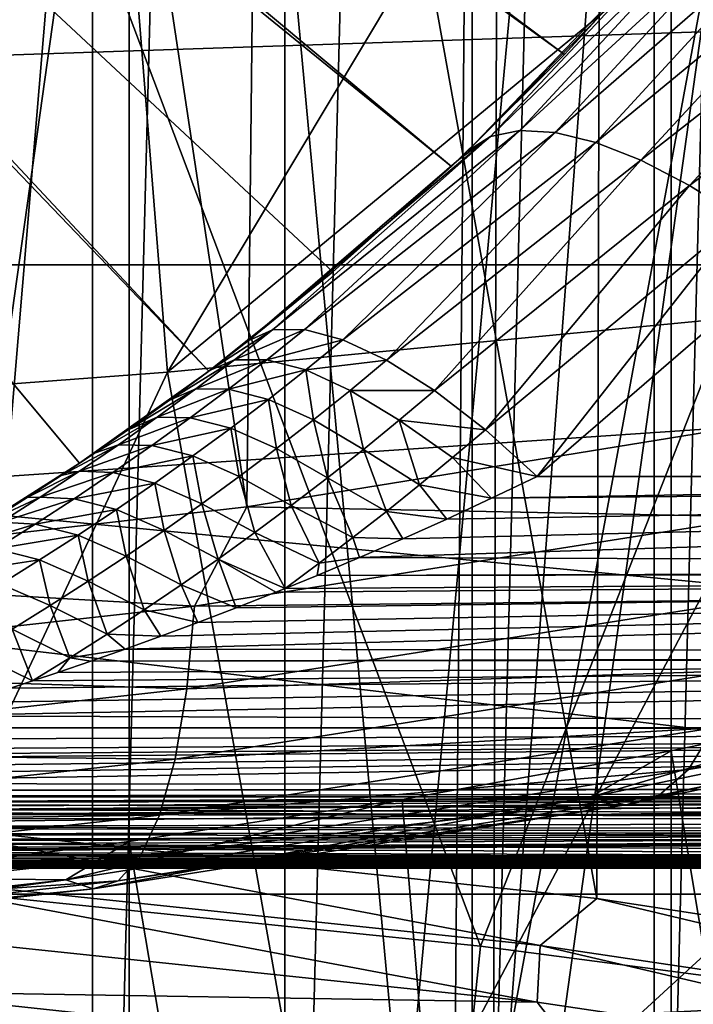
# Model space of a CAD drawing. Header units: metres. Extents: x -109 to 109, y -78 to 121.
# Tile 683 of 1056: x 5.06 to 7.21, y -41.1 to -37.96. Entities that reach past the tile are written whole.
import ezdxf

# ---------------------------------------------------------------- set-up
doc = ezdxf.new("R2010")
doc.units = ezdxf.units.M
doc.layers.add('solid_508554_SW0001', color=7, linetype='CONTINUOUS')

msp = doc.modelspace()

# ---------------------------------------------------------------- linework, layer by layer
at = {"layer": 'solid_508554_SW0001'}
for points in [[(4.658784, -45.210922, -81.150002), (4.658784, -20.937828, -81.150002), (5.287572, -21.198286, -81.150002)], [(5.287572, -44.950462, -81.150002), (4.658784, -45.210922, -81.150002), (5.287572, -21.198286, -81.150002)], [(5.287572, -44.950462, -81.150002), (5.287572, -21.198286, -81.150002), (5.901887, -21.491295, -81.150002)], [(5.901887, -44.657455, -81.150002), (5.287572, -44.950462, -81.150002), (5.901887, -21.491295, -81.150002)], [(5.901887, -44.657455, -81.150002), (5.901887, -21.491295, -81.150002), (6.499984, -21.816036, -81.150002)], [(6.499984, -44.33271, -81.150002), (5.901887, -44.657455, -81.150002), (6.499984, -21.816036, -81.150002)], [(6.499984, -44.33271, -81.150002), (6.499984, -21.816036, -81.150002), (7.080385, -22.171709, -81.150002)], [(7.080385, -43.977039, -81.150002), (6.499984, -44.33271, -81.150002), (7.080385, -22.171709, -81.150002)], [(7.080385, -43.977039, -81.150002), (7.080385, -22.171709, -81.150002), (7.641173, -22.557127, -81.150002)], [(7.641173, -43.591621, -81.150002), (7.080385, -43.977039, -81.150002), (7.641173, -22.557127, -81.150002)], [(7.810611, -26.99691, -8.444169), (5.913657, -27.305088, -8.97795), (7.634213, -39.212036, -0.849034)], [(5.913657, -27.305088, -8.97795), (3.969077, -27.527006, -9.362324), (5.7801, -39.513256, -1.37076)], [(5.913657, -27.305088, -8.97795), (5.7801, -39.513256, -1.37076), (7.634213, -39.212036, -0.849034)], [(3.969077, -27.527006, -9.362324), (3.879439, -39.730164, -1.746452), (5.7801, -39.513256, -1.37076)], [(6.423145, -43.793064, -2.395972), (7.622149, -27.840895, -11.9848), (8.669769, -27.664011, -11.678427)], [(8.487958, -43.467548, -1.832161), (6.423145, -43.793064, -2.395972), (8.669769, -27.664011, -11.678427)], [(6.423145, -43.793064, -2.395972), (6.560158, -27.994875, -12.251502), (7.622149, -27.840895, -11.9848)], [(4.309449, -44.027363, -2.801788), (5.485802, -28.125662, -12.478029), (6.560158, -27.994875, -12.251502)], [(6.423145, -43.793064, -2.395972), (4.309449, -44.027363, -2.801788), (6.560158, -27.994875, -12.251502)], [(4.309449, -44.027363, -2.801788), (4.401103, -28.233006, -12.663955), (5.485802, -28.125662, -12.478029)], [(4.647057, -28.280375, 47.622189), (4.626338, -40.517956, 54.547905), (6.897811, -40.762726, 54.123951)], [(6.928705, -28.526241, 47.196339), (4.647057, -28.280375, 47.622189), (6.897811, -40.762726, 54.123951)], [(6.928705, -28.526241, 47.196339), (6.897811, -40.762726, 54.123951), (9.11958, -41.102932, 53.534698)], [(9.160439, -28.86797, 46.604446), (6.928705, -28.526241, 47.196339), (9.11958, -41.102932, 53.534698)], [(4.406734, -41.241489, 52.66888), (4.42756, -29.271738, 45.894627), (6.599189, -29.512455, 45.477692)], [(6.568146, -41.481075, 52.253902), (4.406734, -41.241489, 52.66888), (6.599189, -29.512455, 45.477692)], [(6.568146, -41.481075, 52.253902), (6.599189, -29.512455, 45.477692), (8.720603, -29.846893, 44.898426)], [(8.679568, -41.813938, 51.677364), (6.568146, -41.481075, 52.253902), (8.720603, -29.846893, 44.898426)], [(3.629026, -51.276081, 7.187222), (3.629026, -31.862358, 40.812778), (5.404819, -32.07119, 40.451073)], [(3.629026, -31.908737, 40.839554), (3.629026, -51.32246, 7.214), (5.404819, -51.113628, 7.575704)], [(3.629026, -31.908737, 40.839554), (5.404819, -51.113628, 7.575704), (5.404819, -32.117569, 40.477848)], [(3.629026, -51.276081, 7.187222), (5.404819, -32.07119, 40.451073), (5.404819, -51.067249, 7.548927)], [(5.404819, -51.067249, 7.548927), (5.404819, -32.07119, 40.451073), (7.134504, -32.361053, 39.949013)], [(5.404819, -32.117569, 40.477848), (5.404819, -51.113628, 7.575704), (7.134504, -50.823765, 8.077765)], [(5.404819, -32.117569, 40.477848), (7.134504, -50.823765, 8.077765), (7.134504, -32.407433, 39.975788)], [(5.404819, -51.067249, 7.548927), (7.134504, -32.361053, 39.949013), (7.134504, -50.777386, 8.050988)], [(7.134504, -50.777386, 8.050988), (7.134504, -32.361053, 39.949013), (8.803325, -32.729481, 39.310875)], [(7.134504, -32.407433, 39.975788), (7.134504, -50.823765, 8.077765), (8.803325, -50.455338, 8.7159)], [(7.134504, -32.407433, 39.975788), (8.803325, -50.455338, 8.7159), (8.803325, -32.77586, 39.337654)], [(7.134504, -50.777386, 8.050988), (8.803325, -32.729481, 39.310875), (8.803325, -50.408958, 8.689124)], [(0.817241, -33.620438, -57.858181), (0.759783, -33.69791, -57.858181), (6.794122, -38.070518, -62.062397)], [(0.817241, -33.620438, -57.858181), (6.794122, -38.070518, -62.062397), (7.134816, -37.694374, -62.099998)], [(0.759783, -33.69791, -57.858181), (0.695007, -33.769382, -57.858181), (6.433856, -38.427513, -62.026432)], [(0.759783, -33.69791, -57.858181), (6.433856, -38.427513, -62.026432), (6.794122, -38.070518, -62.062397)], [(0.695007, -33.769382, -57.858181), (0.623537, -33.834156, -57.858181), (5.658841, -39.080208, -61.959957)], [(0.695007, -33.769382, -57.858181), (5.658841, -39.080208, -61.959957), (6.055096, -38.764355, -61.992241)], [(0.695007, -33.769382, -57.858181), (6.055096, -38.764355, -61.992241), (6.433856, -38.427513, -62.026432)], [(0.623537, -33.834156, -57.858181), (4.818526, -39.64542, -61.901611), (5.246168, -39.374229, -61.929699)], [(0.623537, -33.834156, -57.858181), (5.246168, -39.374229, -61.929699), (5.658841, -39.080208, -61.959957)], [(5.527572, -39.083996, 113.289856), (7.394693, -35.966454, 118.506149), (5.288939, -36.098446, 118.666252)], [(5.527572, -39.083996, 113.289856), (7.556602, -37.407578, 115.814354), (7.394693, -35.966454, 118.506149)], [(3.322287, -39.249992, 113.385315), (5.288939, -36.098446, 118.666252), (3.176818, -36.209187, 118.729919)], [(3.322287, -39.249992, 113.385315), (5.527572, -39.083996, 113.289856), (5.288939, -36.098446, 118.666252)], [(3.269912, -40.630043, 98.488197), (2.596047, -37.199959, 104.986679), (5.186071, -37.36367, 105.071854)], [(4.900442, -40.748657, 98.549866), (3.269912, -40.630043, 98.488197), (5.186071, -37.36367, 105.071854)], [(6.525666, -40.914528, 98.636101), (4.900442, -40.748657, 98.549866), (5.186071, -37.36367, 105.071854)], [(6.525666, -40.914528, 98.636101), (5.186071, -37.36367, 105.071854), (7.776094, -37.739056, 105.023911)], [(5.527572, -39.083996, 113.289856), (7.720974, -38.873528, 113.074188), (7.556602, -37.407578, 115.814354)], [(6.5581, -38.332718, -57.96904), (7.294711, -37.61805, -58.205578), (7.195233, -37.651745, -58.412403)], [(6.5581, -38.332718, -57.96904), (6.651454, -38.313053, -57.765385), (7.294711, -37.61805, -58.205578)], [(6.651454, -38.313053, -57.765385), (7.417215, -37.609974, -58.008762), (7.294711, -37.61805, -58.205578)], [(6.651454, -38.313053, -57.765385), (6.764367, -38.319248, -57.570988), (7.417215, -37.609974, -58.008762)], [(6.764367, -38.319248, -57.570988), (7.559815, -37.627708, -57.826668), (7.417215, -37.609974, -58.008762)], [(-14.743219, -37.647823, -47.331551), (9.069128, -40.438595, -53.264668), (3.769285, -40.438595, -53.264671)], [(-14.743219, -37.647823, -47.331551), (14.36897, -40.438622, -53.264729), (9.069128, -40.438595, -53.264668)], [(-14.743219, -37.647823, -47.331551), (14.743219, -37.647823, -47.331551), (14.36897, -40.438622, -53.264729)], [(7.195233, -37.651745, -58.412403), (7.085792, -37.751068, -58.596878), (6.485922, -38.378258, -58.176987)], [(6.5581, -38.332718, -57.96904), (7.195233, -37.651745, -58.412403), (6.485922, -38.378258, -58.176987)], [(6.764367, -38.319248, -57.570988), (6.894298, -38.351166, -57.390221), (7.559815, -37.627708, -57.826668)], [(6.894298, -38.351166, -57.390221), (7.719101, -37.670834, -57.663643), (7.559815, -37.627708, -57.826668)], [(6.894298, -38.351166, -57.390221), (7.038328, -38.408081, -57.227146), (7.719101, -37.670834, -57.663643)], [(7.038328, -38.408081, -57.227146), (7.891264, -37.738319, -57.523594), (7.719101, -37.670834, -57.663643)], [(7.120618, -37.710888, -58.623779), (7.134816, -37.694374, -62.099998), (6.794122, -38.070518, -62.062397)], [(7.085792, -37.751068, -58.596878), (7.120618, -37.710888, -58.623779), (6.794122, -38.070518, -62.062397)], [(15.148953, -37.732372, -40.268234), (-15.148985, -37.732166, -40.267826), (-14.998933, -38.741135, -42.284145)], [(14.998933, -38.741135, -42.284145), (15.148953, -37.732372, -40.268234), (-14.998933, -38.741135, -42.284145)], [(6.525666, -40.914528, 98.636101), (7.776094, -37.739056, 105.023911), (8.143826, -41.127472, 98.746811)], [(7.038328, -38.408081, -57.227146), (7.193218, -38.488724, -57.08543), (7.891264, -37.738319, -57.523594)], [(7.193218, -38.488724, -57.08543), (8.072186, -37.828545, -57.409863), (7.891264, -37.738319, -57.523594)], [(6.485922, -38.378258, -58.176987), (7.085792, -37.751068, -58.596878), (6.794122, -38.070518, -62.062397)], [(7.193218, -38.488724, -57.08543), (7.355488, -38.591274, -56.968258), (8.072186, -37.828545, -57.409863)], [(6.485922, -38.378258, -58.176987), (6.794122, -38.070518, -62.062397), (6.433856, -38.427513, -62.026432)], [(6.5581, -38.332718, -57.96904), (6.457231, -38.405491, -58.158756), (5.784221, -38.984016, -57.771439)], [(5.8626, -38.949154, -57.537151), (6.5581, -38.332718, -57.96904), (5.784221, -38.984016, -57.771439)], [(5.8626, -38.949154, -57.537151), (6.651454, -38.313053, -57.765385), (6.5581, -38.332718, -57.96904)], [(5.8626, -38.949154, -57.537151), (5.96446, -38.947983, -57.309124), (6.651454, -38.313053, -57.765385)], [(5.96446, -38.947983, -57.309124), (6.764367, -38.319248, -57.570988), (6.651454, -38.313053, -57.765385)], [(5.96446, -38.947983, -57.309124), (6.086911, -38.980591, -57.09391), (6.764367, -38.319248, -57.570988)], [(6.086911, -38.980591, -57.09391), (6.894298, -38.351166, -57.390221), (6.764367, -38.319248, -57.570988)], [(6.5581, -38.332718, -57.96904), (6.485922, -38.378258, -58.176987), (6.457231, -38.405491, -58.158756)], [(6.086911, -38.980591, -57.09391), (6.226559, -39.046074, -56.89748), (6.894298, -38.351166, -57.390221)], [(6.226559, -39.046074, -56.89748), (7.038328, -38.408081, -57.227146), (6.894298, -38.351166, -57.390221)], [(5.784221, -38.984016, -57.771439), (6.457231, -38.405491, -58.158756), (6.055096, -38.764355, -61.992241)], [(6.457231, -38.405491, -58.158756), (6.433856, -38.427513, -62.026432), (6.055096, -38.764355, -61.992241)], [(6.457231, -38.405491, -58.158756), (6.485922, -38.378258, -58.176987), (6.433856, -38.427513, -62.026432)], [(6.226559, -39.046074, -56.89748), (6.379532, -39.142612, -56.725277), (7.038328, -38.408081, -57.227146)], [(6.379532, -39.142612, -56.725277), (7.193218, -38.488724, -57.08543), (7.038328, -38.408081, -57.227146)], [(6.379532, -39.142612, -56.725277), (6.541589, -39.267532, -56.582077), (7.193218, -38.488724, -57.08543)], [(6.541589, -39.267532, -56.582077), (7.355488, -38.591274, -56.968258), (7.193218, -38.488724, -57.08543)], [(6.541589, -39.267532, -56.582077), (6.707235, -39.416405, -56.472401), (7.355488, -38.591274, -56.968258)], [(7.355488, -38.591274, -56.968258), (6.707235, -39.416405, -56.472401), (7.521456, -38.713478, -56.878235)], [(7.521456, -38.713478, -56.878235), (6.707235, -39.416405, -56.472401), (10.538103, -39.416443, -56.472382)], [(14.998933, -38.741135, -42.284145), (-14.998933, -38.741135, -42.284145), (-14.712831, -40.748386, -46.395153)], [(14.748604, -40.4907, -45.859692), (14.998933, -38.741135, -42.284145), (-14.712831, -40.748386, -46.395153)], [(5.784221, -38.984016, -57.771439), (6.055096, -38.764355, -61.992241), (5.658841, -39.080208, -61.959957)], [(6.051642, -42.033012, 107.892433), (7.720974, -38.873528, 113.074188), (5.527572, -39.083996, 113.289856)], [(6.051642, -42.033012, 107.892433), (7.886209, -40.350964, 110.311646), (7.720974, -38.873528, 113.074188)], [(5.8626, -38.949154, -57.537151), (5.784221, -38.984016, -57.771439), (5.661268, -39.078377, -57.706173)], [(5.740581, -39.044571, -57.471558), (5.8626, -38.949154, -57.537151), (5.661268, -39.078377, -57.706173)], [(5.740581, -39.044571, -57.471558), (5.96446, -38.947983, -57.309124), (5.8626, -38.949154, -57.537151)], [(5.843672, -39.04425, -57.243919), (5.96446, -38.947983, -57.309124), (5.740581, -39.044571, -57.471558)], [(5.843672, -39.04425, -57.243919), (6.086911, -38.980591, -57.09391), (5.96446, -38.947983, -57.309124)], [(5.661268, -39.078377, -57.706173), (5.784221, -38.984016, -57.771439), (5.658841, -39.080208, -61.959957)], [(5.968448, -39.076763, -57.030029), (6.086911, -38.980591, -57.09391), (5.843672, -39.04425, -57.243919)], [(5.968448, -39.076763, -57.030029), (6.226559, -39.046074, -56.89748), (6.086911, -38.980591, -57.09391)], [(5.740581, -39.044571, -57.471558), (5.661268, -39.078377, -57.706173), (5.532995, -39.17345, -57.635082)], [(5.740581, -39.044571, -57.471558), (5.532995, -39.17345, -57.635082), (5.617832, -39.13736, -57.403057)], [(5.843672, -39.04425, -57.243919), (5.740581, -39.044571, -57.471558), (5.617832, -39.13736, -57.403057)], [(5.722055, -39.137989, -57.175735), (5.843672, -39.04425, -57.243919), (5.617832, -39.13736, -57.403057)], [(5.968448, -39.076763, -57.030029), (5.843672, -39.04425, -57.243919), (5.722055, -39.137989, -57.175735)], [(5.968448, -39.076763, -57.030029), (6.110268, -39.14209, -56.835171), (6.226559, -39.046074, -56.89748)], [(6.110268, -39.14209, -56.835171), (6.379532, -39.142612, -56.725277), (6.226559, -39.046074, -56.89748)], [(4.043941, -42.245338, 108.014526), (5.527572, -39.083996, 113.289856), (3.322287, -39.249992, 113.385315)], [(4.043941, -42.245338, 108.014526), (6.051642, -42.033012, 107.892433), (5.527572, -39.083996, 113.289856)], [(5.532995, -39.17345, -57.635082), (5.658841, -39.080208, -61.959957), (5.246168, -39.374229, -61.929699)], [(5.532995, -39.17345, -57.635082), (5.661268, -39.078377, -57.706173), (5.658841, -39.080208, -61.959957)], [(5.968448, -39.076763, -57.030029), (5.722055, -39.137989, -57.175735), (5.849079, -39.170567, -56.963184)], [(5.968448, -39.076763, -57.030029), (5.849079, -39.170567, -56.963184), (5.993009, -39.235893, -56.769939)], [(5.968448, -39.076763, -57.030029), (5.993009, -39.235893, -56.769939), (6.110268, -39.14209, -56.835171)], [(5.617832, -39.13736, -57.403057), (5.532995, -39.17345, -57.635082), (5.398939, -39.269272, -57.558006)], [(5.617832, -39.13736, -57.403057), (5.398939, -39.269272, -57.558006), (5.49443, -39.227524, -57.331772)], [(5.722055, -39.137989, -57.175735), (5.617832, -39.13736, -57.403057), (5.49443, -39.227524, -57.331772)], [(5.599695, -39.229191, -57.104698), (5.722055, -39.137989, -57.175735), (5.49443, -39.227524, -57.331772)], [(5.849079, -39.170567, -56.963184), (5.722055, -39.137989, -57.175735), (5.599695, -39.229191, -57.104698)], [(6.110268, -39.14209, -56.835171), (5.993009, -39.235893, -56.769939), (6.152518, -39.329979, -56.602829)], [(6.110268, -39.14209, -56.835171), (6.266521, -39.237301, -56.665447), (6.379532, -39.142612, -56.725277)], [(6.110268, -39.14209, -56.835171), (6.152518, -39.329979, -56.602829), (6.266521, -39.237301, -56.665447)], [(6.266521, -39.237301, -56.665447), (6.541589, -39.267532, -56.582077), (6.379532, -39.142612, -56.725277)], [(5.398939, -39.269272, -57.558006), (5.532995, -39.17345, -57.635082), (5.246168, -39.374229, -61.929699)], [(5.849079, -39.170567, -56.963184), (5.599695, -39.229191, -57.104698), (5.728894, -39.261982, -56.89349)], [(5.849079, -39.170567, -56.963184), (5.728894, -39.261982, -56.89349), (5.874873, -39.327457, -56.701904)], [(5.849079, -39.170567, -56.963184), (5.874873, -39.327457, -56.701904), (5.993009, -39.235893, -56.769939)], [(7.417499, -39.545631, -0.700436), (7.634213, -39.212036, -0.849034), (5.7801, -39.513256, -1.37076)], [(5.49443, -39.227524, -57.331772), (5.398939, -39.269272, -57.558006), (5.294168, -39.341728, -57.496094)], [(5.49443, -39.227524, -57.331772), (5.294168, -39.341728, -57.496094), (5.370455, -39.315067, -57.257816)], [(5.599695, -39.229191, -57.104698), (5.49443, -39.227524, -57.331772), (5.370455, -39.315067, -57.257816)], [(5.476677, -39.317856, -57.030922), (5.599695, -39.229191, -57.104698), (5.370455, -39.315067, -57.257816)], [(5.728894, -39.261982, -56.89349), (5.599695, -39.229191, -57.104698), (5.476677, -39.317856, -57.030922)], [(5.993009, -39.235893, -56.769939), (5.874873, -39.327457, -56.701904), (6.037614, -39.420601, -56.537537)], [(5.993009, -39.235893, -56.769939), (6.037614, -39.420601, -56.537537), (6.152518, -39.329979, -56.602829)], [(6.266521, -39.237301, -56.665447), (6.152518, -39.329979, -56.602829), (6.331948, -39.442966, -56.471153)], [(6.266521, -39.237301, -56.665447), (6.437217, -39.356075, -56.527798), (6.541589, -39.267532, -56.582077)], [(6.266521, -39.237301, -56.665447), (6.331948, -39.442966, -56.471153), (6.437217, -39.356075, -56.527798)], [(5.294168, -39.341728, -57.496094), (5.398939, -39.269272, -57.558006), (5.246168, -39.374229, -61.929699)], [(5.728894, -39.261982, -56.89349), (5.476677, -39.317856, -57.030922), (5.607984, -39.35099, -56.821075)], [(5.728894, -39.261982, -56.89349), (5.607984, -39.35099, -56.821075), (5.755954, -39.416752, -56.631184)], [(5.728894, -39.261982, -56.89349), (5.755954, -39.416752, -56.631184), (5.874873, -39.327457, -56.701904)], [(6.437217, -39.356075, -56.527798), (6.707235, -39.416405, -56.472401), (6.541589, -39.267532, -56.582077)], [(5.370455, -39.315067, -57.257816), (5.294168, -39.341728, -57.496094), (5.187257, -39.413528, -57.431385)], [(5.370455, -39.315067, -57.257816), (5.187257, -39.413528, -57.431385), (5.24598, -39.400005, -57.181293)], [(5.476677, -39.317856, -57.030922), (5.370455, -39.315067, -57.257816), (5.24598, -39.400005, -57.181293)], [(5.187257, -39.413528, -57.431385), (5.294168, -39.341728, -57.496094), (5.246168, -39.374229, -61.929699)], [(5.353085, -39.403973, -56.954521), (5.476677, -39.317856, -57.030922), (5.24598, -39.400005, -57.181293)], [(5.607984, -39.35099, -56.821075), (5.476677, -39.317856, -57.030922), (5.353085, -39.403973, -56.954521)], [(5.874873, -39.327457, -56.701904), (5.755954, -39.416752, -56.631184), (5.9219, -39.509129, -56.469681)], [(5.874873, -39.327457, -56.701904), (5.9219, -39.509129, -56.469681), (6.037614, -39.420601, -56.537537)], [(6.152518, -39.329979, -56.602829), (6.037614, -39.420601, -56.537537), (6.225853, -39.52816, -56.41222)], [(6.152518, -39.329979, -56.602829), (6.225853, -39.52816, -56.41222), (6.331948, -39.442966, -56.471153)], [(5.187257, -39.413528, -57.431385), (5.246168, -39.374229, -61.929699), (4.818526, -39.64542, -61.901611)], [(5.607984, -39.35099, -56.821075), (5.353085, -39.403973, -56.954521), (5.486436, -39.43758, -56.746044)], [(5.607984, -39.35099, -56.821075), (5.486436, -39.43758, -56.746044), (5.636344, -39.503746, -56.55788)], [(5.607984, -39.35099, -56.821075), (5.636344, -39.503746, -56.55788), (5.755954, -39.416752, -56.631184)], [(6.437217, -39.356075, -56.527798), (6.331948, -39.442966, -56.471153), (6.561347, -39.486076, -56.430653)], [(6.437217, -39.356075, -56.527798), (6.561347, -39.486076, -56.430653), (6.707235, -39.416405, -56.472401)], [(5.24598, -39.400005, -57.181293), (5.187257, -39.413528, -57.431385), (5.07947, -39.483799, -57.364437)], [(5.24598, -39.400005, -57.181293), (5.07947, -39.483799, -57.364437), (5.121068, -39.482353, -57.102287)], [(5.353085, -39.403973, -56.954521), (5.24598, -39.400005, -57.181293), (5.121068, -39.482353, -57.102287)], [(5.22899, -39.487556, -56.87558), (5.353085, -39.403973, -56.954521), (5.121068, -39.482353, -57.102287)], [(5.486436, -39.43758, -56.746044), (5.353085, -39.403973, -56.954521), (5.22899, -39.487556, -56.87558)], [(5.07947, -39.483799, -57.364437), (5.187257, -39.413528, -57.431385), (4.818526, -39.64542, -61.901611)], [(5.486436, -39.43758, -56.746044), (5.22899, -39.487556, -56.87558), (5.36433, -39.52174, -56.668476)], [(5.486436, -39.43758, -56.746044), (5.36433, -39.52174, -56.668476), (5.516129, -39.588428, -56.482086)], [(5.486436, -39.43758, -56.746044), (5.516129, -39.588428, -56.482086), (5.636344, -39.503746, -56.55788)], [(5.755954, -39.416752, -56.631184), (5.636344, -39.503746, -56.55788), (5.805466, -39.595531, -56.399357)], [(5.755954, -39.416752, -56.631184), (5.805466, -39.595531, -56.399357), (5.9219, -39.509129, -56.469681)], [(6.037614, -39.420601, -56.537537), (5.9219, -39.509129, -56.469681), (6.119009, -39.611626, -56.351093)], [(6.037614, -39.420601, -56.537537), (6.119009, -39.611626, -56.351093), (6.225853, -39.52816, -56.41222)], [(6.140225, -39.67519, -56.300716), (14.36897, -39.707211, -56.276073), (14.36897, -39.415813, -56.472744)], [(6.27799, -39.615379, -56.344608), (6.140225, -39.67519, -56.300716), (14.36897, -39.415813, -56.472744)], [(6.418265, -39.552383, -56.387978), (6.27799, -39.615379, -56.344608), (14.36897, -39.415813, -56.472744)], [(6.561347, -39.486076, -56.430653), (6.418265, -39.552383, -56.387978), (14.36897, -39.415813, -56.472744)], [(6.561347, -39.486076, -56.430653), (14.36897, -39.415813, -56.472744), (10.538103, -39.416443, -56.472382)], [(6.561347, -39.486076, -56.430653), (10.538103, -39.416443, -56.472382), (6.707235, -39.416405, -56.472401)], [(6.331948, -39.442966, -56.471153), (6.225853, -39.52816, -56.41222), (6.418265, -39.552383, -56.387978)], [(6.331948, -39.442966, -56.471153), (6.418265, -39.552383, -56.387978), (6.561347, -39.486076, -56.430653)], [(4.969832, -39.553143, -57.294674), (5.07947, -39.483799, -57.364437), (4.818526, -39.64542, -61.901611)], [(5.121068, -39.482353, -57.102287), (5.07947, -39.483799, -57.364437), (4.969832, -39.553143, -57.294674)], [(5.121068, -39.482353, -57.102287), (4.969832, -39.553143, -57.294674), (4.995784, -39.562134, -57.020866)], [(5.22899, -39.487556, -56.87558), (5.121068, -39.482353, -57.102287), (4.995784, -39.562134, -57.020866)], [(5.104467, -39.568615, -56.79417), (5.22899, -39.487556, -56.87558), (4.995784, -39.562134, -57.020866)], [(5.36433, -39.52174, -56.668476), (5.22899, -39.487556, -56.87558), (5.104467, -39.568615, -56.79417)], [(5.636344, -39.503746, -56.55788), (5.516129, -39.588428, -56.482086), (5.688397, -39.67979, -56.326653)], [(5.636344, -39.503746, -56.55788), (5.688397, -39.67979, -56.326653), (5.805466, -39.595531, -56.399357)], [(5.613091, -39.830093, -1.193142), (5.7801, -39.513256, -1.37076), (3.879439, -39.730164, -1.746452)], [(5.36433, -39.52174, -56.668476), (5.104467, -39.568615, -56.79417), (5.241747, -39.603474, -56.588463)], [(5.36433, -39.52174, -56.668476), (5.241747, -39.603474, -56.588463), (5.395393, -39.670788, -56.403877)], [(5.36433, -39.52174, -56.668476), (5.395393, -39.670788, -56.403877), (5.516129, -39.588428, -56.482086)], [(7.417499, -39.545631, -0.700436), (5.7801, -39.513256, -1.37076), (5.613091, -39.830093, -1.193142)], [(5.9219, -39.509129, -56.469681), (5.805466, -39.595531, -56.399357), (6.011489, -39.693329, -56.287853)], [(5.9219, -39.509129, -56.469681), (6.011489, -39.693329, -56.287853), (6.119009, -39.611626, -56.351093)], [(6.225853, -39.52816, -56.41222), (6.119009, -39.611626, -56.351093), (6.27799, -39.615379, -56.344608)], [(6.225853, -39.52816, -56.41222), (6.27799, -39.615379, -56.344608), (6.418265, -39.552383, -56.387978)], [(5.104467, -39.568615, -56.79417), (4.995784, -39.562134, -57.020866), (4.870194, -39.639362, -56.937103)], [(7.417499, -39.545631, -0.700436), (5.613091, -39.830093, -1.193142), (7.385741, -39.810627, -0.446687)], [(4.979596, -39.647152, -56.710377), (5.104467, -39.568615, -56.79417), (4.870194, -39.639362, -56.937103)], [(5.241747, -39.603474, -56.588463), (5.104467, -39.568615, -56.79417), (4.979596, -39.647152, -56.710377)], [(5.516129, -39.588428, -56.482086), (5.395393, -39.670788, -56.403877), (5.570781, -39.761883, -56.251644)], [(5.516129, -39.588428, -56.482086), (5.570781, -39.761883, -56.251644), (5.688397, -39.67979, -56.326653)], [(5.805466, -39.595531, -56.399357), (5.688397, -39.67979, -56.326653), (5.902926, -39.773384, -56.222439)], [(5.805466, -39.595531, -56.399357), (5.902926, -39.773384, -56.222439), (6.011489, -39.693329, -56.287853)], [(5.241747, -39.603474, -56.588463), (4.979596, -39.647152, -56.710377), (5.118777, -39.682781, -56.506081)], [(5.241747, -39.603474, -56.588463), (5.118777, -39.682781, -56.506081), (5.274233, -39.750816, -56.323341)], [(5.241747, -39.603474, -56.588463), (5.274233, -39.750816, -56.323341), (5.395393, -39.670788, -56.403877)], [(6.119009, -39.611626, -56.351093), (6.011489, -39.693329, -56.287853), (6.140225, -39.67519, -56.300716)], [(6.119009, -39.611626, -56.351093), (6.140225, -39.67519, -56.300716), (6.27799, -39.615379, -56.344608)], [(5.118777, -39.682781, -56.506081), (4.979596, -39.647152, -56.710377), (4.854465, -39.723179, -56.624245)], [(5.118777, -39.682781, -56.506081), (4.854465, -39.723179, -56.624245), (4.995517, -39.759651, -56.421387)], [(5.118777, -39.682781, -56.506081), (4.995517, -39.759651, -56.421387), (5.152754, -39.828495, -56.24054)], [(5.118777, -39.682781, -56.506081), (5.152754, -39.828495, -56.24054), (5.274233, -39.750816, -56.323341)], [(5.395393, -39.670788, -56.403877), (5.274233, -39.750816, -56.323341), (5.452709, -39.841793, -56.174412)], [(5.395393, -39.670788, -56.403877), (5.452709, -39.841793, -56.174412), (5.570781, -39.761883, -56.251644)], [(5.688397, -39.67979, -56.326653), (5.570781, -39.761883, -56.251644), (5.74611, -39.835438, -56.16861)], [(5.688397, -39.67979, -56.326653), (5.74611, -39.835438, -56.16861), (5.872988, -39.785393, -56.212299)], [(5.688397, -39.67979, -56.326653), (5.872988, -39.785393, -56.212299), (5.902926, -39.773384, -56.222439)], [(6.011489, -39.693329, -56.287853), (5.902926, -39.773384, -56.222439), (6.004784, -39.731922, -56.256477)], [(6.140225, -39.67519, -56.300716), (6.004784, -39.731922, -56.256477), (14.36897, -39.707211, -56.276073)], [(6.011489, -39.693329, -56.287853), (6.004784, -39.731922, -56.256477), (6.140225, -39.67519, -56.300716)], [(5.392126, -39.96693, -56.041729), (14.368971, -39.981583, -56.02639), (14.36897, -39.721008, -56.265198)], [(5.505954, -39.925838, -56.083397), (5.392126, -39.96693, -56.041729), (14.36897, -39.721008, -56.265198)], [(5.623888, -39.88213, -56.125656), (5.505954, -39.925838, -56.083397), (14.36897, -39.721008, -56.265198)], [(5.74611, -39.835438, -56.16861), (5.623888, -39.88213, -56.125656), (14.36897, -39.721008, -56.265198)], [(5.872988, -39.785393, -56.212299), (5.74611, -39.835438, -56.16861), (14.36897, -39.721008, -56.265198)], [(5.902926, -39.773384, -56.222439), (5.872988, -39.785393, -56.212299), (14.36897, -39.721008, -56.265198)], [(6.004784, -39.731922, -56.256477), (5.902926, -39.773384, -56.222439), (14.36897, -39.721008, -56.265198)], [(6.004784, -39.731922, -56.256477), (14.36897, -39.721008, -56.265198), (14.36897, -39.707211, -56.276073)], [(5.613091, -39.830093, -1.193142), (3.879439, -39.730164, -1.746452), (3.765963, -40.034843, -1.547778)], [(5.274233, -39.750816, -56.323341), (5.152754, -39.828495, -56.24054), (5.334288, -39.919498, -56.095024)], [(5.274233, -39.750816, -56.323341), (5.334288, -39.919498, -56.095024), (5.452709, -39.841793, -56.174412)], [(4.995517, -39.759651, -56.421387), (5.031068, -39.903809, -56.155537), (5.152754, -39.828495, -56.24054)], [(5.570781, -39.761883, -56.251644), (5.452709, -39.841793, -56.174412), (5.623888, -39.88213, -56.125656)], [(5.570781, -39.761883, -56.251644), (5.623888, -39.88213, -56.125656), (5.74611, -39.835438, -56.16861)], [(7.385741, -39.810627, -0.446687), (5.589058, -40.093872, -0.937283), (7.336422, -40.036339, -0.159907)], [(5.613091, -39.830093, -1.193142), (5.589058, -40.093872, -0.937283), (7.385741, -39.810627, -0.446687)], [(5.613091, -39.830093, -1.193142), (3.765963, -40.034843, -1.547778), (5.589058, -40.093872, -0.937283)], [(5.152754, -39.828495, -56.24054), (5.031068, -39.903809, -56.155537), (5.21563, -39.994976, -56.013542)], [(5.152754, -39.828495, -56.24054), (5.21563, -39.994976, -56.013542), (5.334288, -39.919498, -56.095024)], [(5.452709, -39.841793, -56.174412), (5.334288, -39.919498, -56.095024), (5.505954, -39.925838, -56.083397)], [(5.452709, -39.841793, -56.174412), (5.505954, -39.925838, -56.083397), (5.623888, -39.88213, -56.125656)], [(5.031068, -39.903809, -56.155537), (4.909299, -39.976749, -56.068394), (5.096041, -40.068481, -55.929714)], [(5.031068, -39.903809, -56.155537), (5.096041, -40.068481, -55.929714), (5.21563, -39.994976, -56.013542)], [(5.334288, -39.919498, -56.095024), (5.21563, -39.994976, -56.013542), (5.392126, -39.96693, -56.041729)], [(5.334288, -39.919498, -56.095024), (5.392126, -39.96693, -56.041729), (5.505954, -39.925838, -56.083397)], [(5.21563, -39.994976, -56.013542), (5.282688, -40.005367, -56.000919), (5.392126, -39.96693, -56.041729)], [(5.392126, -39.96693, -56.041729), (5.282688, -40.005367, -56.000919), (14.368971, -39.981583, -56.02639)], [(4.74403, -40.179802, -55.789307), (14.368971, -40.216, -55.738827), (14.368971, -39.992321, -56.014977)], [(4.881341, -40.137577, -55.845028), (4.74403, -40.179802, -55.789307), (14.368971, -39.992321, -56.014977)], [(5.025671, -40.09156, -55.90226), (4.881341, -40.137577, -55.845028), (14.368971, -39.992321, -56.014977)], [(4.909299, -39.976749, -56.068394), (5.025671, -40.09156, -55.90226), (5.096041, -40.068481, -55.929714)], [(5.096041, -40.068481, -55.929714), (5.025671, -40.09156, -55.90226), (14.368971, -39.992321, -56.014977)], [(5.177389, -40.041328, -55.961021), (5.096041, -40.068481, -55.929714), (14.368971, -39.992321, -56.014977)], [(5.21563, -39.994976, -56.013542), (5.096041, -40.068481, -55.929714), (5.177389, -40.041328, -55.961021)], [(5.282688, -40.005367, -56.000919), (5.177389, -40.041328, -55.961021), (14.368971, -39.992321, -56.014977)], [(5.21563, -39.994976, -56.013542), (5.177389, -40.041328, -55.961021), (5.282688, -40.005367, -56.000919)], [(5.282688, -40.005367, -56.000919), (14.368971, -39.992321, -56.014977), (14.368971, -39.981583, -56.02639)], [(8.884023, -40.00037, 1.095045), (7.189739, -40.351269, 0.487272), (8.767648, -40.087353, 1.43344)], [(7.270612, -40.217865, 0.153681), (7.189739, -40.351269, 0.487272), (8.884023, -40.00037, 1.095045)], [(3.765963, -40.034843, -1.547778), (3.749839, -40.297745, -1.290401), (5.589058, -40.093872, -0.937283)], [(7.336422, -40.036339, -0.159907), (5.551736, -40.317692, -0.647228), (7.270612, -40.217865, 0.153681)], [(5.589058, -40.093872, -0.937283), (5.551736, -40.317692, -0.647228), (7.336422, -40.036339, -0.159907)], [(5.589058, -40.093872, -0.937283), (3.749839, -40.297745, -1.290401), (5.551736, -40.317692, -0.647228)], [(8.767648, -40.087353, 1.43344), (7.095558, -40.433655, 0.833629), (8.637354, -40.122082, 1.776132)], [(7.189739, -40.351269, 0.487272), (7.095558, -40.433655, 0.833629), (8.767648, -40.087353, 1.43344)], [(7.977412, -40.116806, 2.299254), (8.495968, -40.103798, 2.115685), (6.87569, -40.439369, 1.53446)], [(6.990112, -40.463238, 1.185235), (6.87569, -40.439369, 1.53446), (8.495968, -40.103798, 2.115685)], [(7.134569, -40.291367, 1.996909), (7.977412, -40.116806, 2.299254), (6.87569, -40.439369, 1.53446)], [(8.637354, -40.122082, 1.776132), (6.990112, -40.463238, 1.185235), (8.495968, -40.103798, 2.115685)], [(7.095558, -40.433655, 0.833629), (6.990112, -40.463238, 1.185235), (8.637354, -40.122082, 1.776132)], [(8.803325, -50.408958, 8.689124), (7.977412, -40.116806, 2.299254), (7.134569, -40.291367, 1.996909)], [(4.74403, -40.179802, -55.789307), (4.613459, -40.218594, -55.735107), (14.368971, -40.216, -55.738827)], [(3.951735, -40.395409, -55.439388), (14.368971, -40.405293, -55.419716), (14.368971, -40.223835, -55.727543)], [(4.049077, -40.371403, -55.485466), (3.951735, -40.395409, -55.439388), (14.368971, -40.223835, -55.727543)], [(4.151143, -40.345509, -55.532696), (4.049077, -40.371403, -55.485466), (14.368971, -40.223835, -55.727543)], [(4.258473, -40.317455, -55.581303), (4.151143, -40.345509, -55.532696), (14.368971, -40.223835, -55.727543)], [(4.304258, -40.305233, -55.601715), (4.258473, -40.317455, -55.581303), (14.368971, -40.223835, -55.727543)], [(4.370986, -40.287148, -55.631138), (4.304258, -40.305233, -55.601715), (14.368971, -40.223835, -55.727543)], [(4.489321, -40.254238, -55.682457), (4.370986, -40.287148, -55.631138), (14.368971, -40.223835, -55.727543)], [(4.613459, -40.218594, -55.735107), (4.489321, -40.254238, -55.682457), (14.368971, -40.223835, -55.727543)], [(4.613459, -40.218594, -55.735107), (14.368971, -40.223835, -55.727543), (14.368971, -40.216, -55.738827)], [(7.270612, -40.217865, 0.153681), (5.501935, -40.496696, -0.329268), (7.189739, -40.351269, 0.487272)], [(5.551736, -40.317692, -0.647228), (5.501935, -40.496696, -0.329268), (7.270612, -40.217865, 0.153681)], [(3.749839, -40.297745, -1.290401), (3.724799, -40.520203, -0.997987), (5.551736, -40.317692, -0.647228)], [(5.551736, -40.317692, -0.647228), (3.724799, -40.520203, -0.997987), (5.501935, -40.496696, -0.329268)], [(6.276352, -40.446301, 1.728551), (7.134569, -40.291367, 1.996909), (6.87569, -40.439369, 1.53446)], [(7.134504, -50.777386, 8.050988), (7.134569, -40.291367, 1.996909), (6.276352, -40.446301, 1.728551)], [(7.134504, -50.777386, 8.050988), (8.803325, -50.408958, 8.689124), (7.134569, -40.291367, 1.996909)], [(7.189739, -40.351269, 0.487272), (5.440736, -40.626999, 0.009695), (7.095558, -40.433655, 0.833629)], [(5.501935, -40.496696, -0.329268), (5.440736, -40.626999, 0.009695), (7.189739, -40.351269, 0.487272)], [(6.051642, -42.033012, 107.892433), (8.04784, -41.800999, 107.600639), (7.886209, -40.350964, 110.311646)], [(3.325655, -40.534054, -55.109978), (14.368971, -40.545277, -55.07608), (14.368971, -40.410511, -55.409153)], [(3.459172, -40.506725, -55.186485), (3.325655, -40.534054, -55.109978), (14.368971, -40.410511, -55.409153)], [(3.531287, -40.491467, -55.226082), (3.459172, -40.506725, -55.186485), (14.368971, -40.410511, -55.409153)], [(3.551241, -40.487183, -55.236851), (3.531287, -40.491467, -55.226082), (14.368971, -40.410511, -55.409153)], [(3.607213, -40.475021, -55.266659), (3.551241, -40.487183, -55.236851), (14.368971, -40.410511, -55.409153)], [(3.687051, -40.457302, -55.308231), (3.607213, -40.475021, -55.266659), (14.368971, -40.410511, -55.409153)], [(3.770951, -40.438213, -55.350838), (3.687051, -40.457302, -55.308231), (14.368971, -40.410511, -55.409153)], [(3.859166, -40.41761, -55.394569), (3.770951, -40.438213, -55.350838), (14.368971, -40.410511, -55.409153)], [(3.951735, -40.395409, -55.439388), (3.859166, -40.41761, -55.394569), (14.368971, -40.405293, -55.419716)], [(3.859166, -40.41761, -55.394569), (14.368971, -40.410511, -55.409153), (14.368971, -40.405293, -55.419716)], [(9.069128, -40.438595, -53.264668), (14.36897, -40.438622, -53.264729), (3.685164, -40.457726, -53.307411)], [(3.685164, -40.457726, -53.307411), (3.769285, -40.438595, -53.264671), (9.069128, -40.438595, -53.264668)], [(3.685164, -40.457726, -53.307411), (14.36897, -40.438622, -53.264729), (14.368971, -40.509678, -53.436089)], [(6.276352, -40.446301, 1.728551), (6.87569, -40.439369, 1.53446), (5.203084, -40.703056, 1.077744)], [(5.289671, -40.731308, 0.720918), (5.203084, -40.703056, 1.077744), (6.87569, -40.439369, 1.53446)], [(5.404889, -40.581234, 1.494844), (6.276352, -40.446301, 1.728551), (5.203084, -40.703056, 1.077744)], [(6.990112, -40.463238, 1.185235), (5.289671, -40.731308, 0.720918), (6.87569, -40.439369, 1.53446)], [(7.095558, -40.433655, 0.833629), (5.369466, -40.705772, 0.362308), (6.990112, -40.463238, 1.185235)], [(5.440736, -40.626999, 0.009695), (5.369466, -40.705772, 0.362308), (7.095558, -40.433655, 0.833629)], [(7.134504, -50.777386, 8.050988), (6.276352, -40.446301, 1.728551), (5.404889, -40.581234, 1.494844)], [(3.551212, -40.48719, -53.377842), (3.604944, -40.475517, -53.349216), (14.368971, -40.509678, -53.436089)], [(3.604944, -40.475517, -53.349216), (3.685164, -40.457726, -53.307411), (14.368971, -40.509678, -53.436089)], [(5.369466, -40.705772, 0.362308), (5.289671, -40.731308, 0.720918), (6.990112, -40.463238, 1.185235)], [(14.712807, -40.748566, -46.395531), (14.748604, -40.4907, -45.859692), (-14.712831, -40.748386, -46.395153)], [(3.322307, -40.534725, -53.506676), (3.456289, -40.507328, -53.429794), (14.368971, -40.509678, -53.436089)], [(3.322307, -40.534725, -53.506676), (14.368971, -40.509678, -53.436089), (14.368971, -40.567829, -53.612244)], [(3.456289, -40.507328, -53.429794), (3.528682, -40.492023, -53.390007), (14.368971, -40.509678, -53.436089)], [(3.528682, -40.492023, -53.390007), (3.551212, -40.48719, -53.377842), (14.368971, -40.509678, -53.436089)], [(5.501935, -40.496696, -0.329268), (3.691386, -40.697392, -0.676881), (5.440736, -40.626999, 0.009695)], [(3.724799, -40.520203, -0.997987), (3.691386, -40.697392, -0.676881), (5.501935, -40.496696, -0.329268)], [(3.201962, -40.558319, -53.580181), (3.322307, -40.534725, -53.506676), (14.368971, -40.567829, -53.612244)], [(3.325655, -40.534054, -55.109978), (3.205674, -40.557606, -55.036835), (14.368971, -40.545277, -55.07608)], [(6.716673, -40.911934, 54.247269), (4.626338, -40.517956, 54.547905), (4.503436, -40.679901, 54.649162)], [(6.716673, -40.911934, 54.247269), (6.897811, -40.762726, 54.123951), (4.626338, -40.517956, 54.547905)], [(2.844966, -40.622746, -54.772514), (14.368971, -40.632862, -54.715485), (14.368971, -40.548275, -55.066746)], [(2.882613, -40.616341, -54.805145), (2.844966, -40.622746, -54.772514), (14.368971, -40.548275, -55.066746)], [(2.918609, -40.61013, -54.834797), (2.882613, -40.616341, -54.805145), (14.368971, -40.548275, -55.066746)], [(3.002861, -40.595264, -54.899483), (2.918609, -40.61013, -54.834797), (14.368971, -40.548275, -55.066746)], [(3.098328, -40.577873, -54.966755), (3.002861, -40.595264, -54.899483), (14.368971, -40.548275, -55.066746)], [(3.094349, -40.578609, -53.650623), (3.201962, -40.558319, -53.580181), (14.368971, -40.567829, -53.612244)], [(3.094349, -40.578609, -53.650623), (14.368971, -40.567829, -53.612244), (14.368971, -40.643772, -53.97171)], [(3.205674, -40.557606, -55.036835), (3.098328, -40.577873, -54.966755), (14.368971, -40.548275, -55.066746)], [(3.205674, -40.557606, -55.036835), (14.368971, -40.548275, -55.066746), (14.368971, -40.545277, -55.07608)], [(2.914397, -40.610859, -53.783272), (2.998715, -40.596008, -53.718246), (14.368971, -40.643772, -53.97171)], [(2.998715, -40.596008, -53.718246), (3.094349, -40.578609, -53.650623), (14.368971, -40.643772, -53.97171)], [(4.521749, -40.695915, 1.296209), (5.404889, -40.581234, 1.494844), (5.203084, -40.703056, 1.077744)], [(5.404819, -51.067249, 7.548927), (5.404889, -40.581234, 1.494844), (4.521749, -40.695915, 1.296209)], [(5.404819, -51.067249, 7.548927), (7.134504, -50.777386, 8.050988), (5.404889, -40.581234, 1.494844)], [(2.575511, -40.665977, -54.353561), (14.368971, -40.666107, -54.345879), (14.368971, -40.634125, -54.70779)], [(2.583643, -40.664745, -54.398457), (2.575511, -40.665977, -54.353561), (14.368971, -40.634125, -54.70779)], [(2.597624, -40.662605, -54.445137), (2.583643, -40.664745, -54.398457), (14.368971, -40.634125, -54.70779)], [(2.618281, -40.659424, -54.49403), (2.597624, -40.662605, -54.445137), (14.368971, -40.634125, -54.70779)], [(2.646379, -40.655056, -54.545261), (2.618281, -40.659424, -54.49403), (14.368971, -40.634125, -54.70779)], [(2.682512, -40.649357, -54.598793), (2.646379, -40.655056, -54.545261), (14.368971, -40.634125, -54.70779)], [(2.727391, -40.642178, -54.654549), (2.682512, -40.649357, -54.598793), (14.368971, -40.634125, -54.70779)], [(2.723408, -40.642815, -53.964718), (2.777298, -40.634037, -53.906345), (14.368971, -40.643772, -53.97171)], [(2.781388, -40.633362, -54.712471), (2.727391, -40.642178, -54.654549), (14.368971, -40.634125, -54.70779)], [(2.777298, -40.634037, -53.906345), (2.84078, -40.623451, -53.845909), (14.368971, -40.643772, -53.97171)], [(2.844966, -40.622746, -54.772514), (2.781388, -40.633362, -54.712471), (14.368971, -40.632862, -54.715485)], [(2.781388, -40.633362, -54.712471), (14.368971, -40.634125, -54.70779), (14.368971, -40.632862, -54.715485)], [(2.84078, -40.623451, -53.845909), (2.882629, -40.616337, -53.809509), (14.368971, -40.643772, -53.97171)], [(2.882629, -40.616337, -53.809509), (2.914397, -40.610859, -53.783272), (14.368971, -40.643772, -53.97171)], [(5.440736, -40.626999, 0.009695), (3.650326, -40.825462, -0.334051), (5.369466, -40.705772, 0.362308)], [(3.691386, -40.697392, -0.676881), (3.650326, -40.825462, -0.334051), (5.440736, -40.626999, 0.009695)], [(2.575511, -40.665977, -54.353561), (2.572657, -40.666405, -54.309746), (14.368971, -40.666107, -54.345879)], [(2.572657, -40.666405, -54.309746), (2.574899, -40.666065, -54.26606), (14.368971, -40.666191, -54.340107)], [(2.572657, -40.666405, -54.309746), (14.368971, -40.666191, -54.340107), (14.368971, -40.666107, -54.345879)], [(2.574899, -40.666065, -54.26606), (2.582408, -40.664928, -54.221466), (14.368971, -40.666191, -54.340107)], [(2.582408, -40.664928, -54.221466), (2.595698, -40.662903, -54.175064), (14.368971, -40.666191, -54.340107)], [(2.595698, -40.662903, -54.175064), (2.615603, -40.65984, -54.12627), (14.368971, -40.666191, -54.340107)], [(2.615603, -40.65984, -54.12627), (2.643071, -40.655571, -54.074863), (14.368971, -40.666191, -54.340107)], [(2.643071, -40.655571, -54.074863), (2.678837, -40.649948, -54.020962), (14.368971, -40.666191, -54.340107)], [(2.678837, -40.649948, -54.020962), (2.723408, -40.642815, -53.964718), (14.368971, -40.644272, -53.97541)], [(2.678837, -40.649948, -54.020962), (14.368971, -40.644272, -53.97541), (14.368971, -40.666191, -54.340107)], [(2.723408, -40.642815, -53.964718), (14.368971, -40.643772, -53.97171), (14.368971, -40.644272, -53.97541)], [(4.521749, -40.695915, 1.296209), (5.203084, -40.703056, 1.077744), (3.490879, -40.892849, 0.749012)], [(5.404819, -51.067249, 7.548927), (4.521749, -40.695915, 1.296209), (3.62909, -40.790066, 1.133133)], [(4.503436, -40.679901, 54.649162), (4.497154, -40.861473, 54.710522), (6.707304, -41.093185, 54.309189)], [(6.716673, -40.911934, 54.247269), (4.503436, -40.679901, 54.649162), (6.707304, -41.093185, 54.309189)], [(3.548973, -40.924263, 0.386716), (3.490879, -40.892849, 0.749012), (5.203084, -40.703056, 1.077744)], [(5.289671, -40.731308, 0.720918), (3.548973, -40.924263, 0.386716), (5.203084, -40.703056, 1.077744)], [(5.369466, -40.705772, 0.362308), (3.602509, -40.901634, 0.023064), (5.289671, -40.731308, 0.720918)], [(3.650326, -40.825462, -0.334051), (3.602509, -40.901634, 0.023064), (5.369466, -40.705772, 0.362308)], [(14.712807, -40.748566, -46.395531), (-14.712831, -40.748386, -46.395153), (-14.516794, -42.200077, -49.456135)], [(14.516794, -42.200077, -49.456135), (14.712807, -40.748566, -46.395531), (-14.516794, -42.200077, -49.456135)], [(5.895985, -46.96487, 86.879326), (2.953937, -46.717266, 86.750404), (4.900442, -40.748657, 98.549866)], [(3.602509, -40.901634, 0.023064), (3.548973, -40.924263, 0.386716), (5.289671, -40.731308, 0.720918)], [(5.895985, -46.96487, 86.879326), (4.900442, -40.748657, 98.549866), (6.525666, -40.914528, 98.636101)], [(3.629026, -51.276081, 7.187222), (5.404819, -51.067249, 7.548927), (3.62909, -40.790066, 1.133133)], [(8.884029, -41.234562, 53.688465), (6.897811, -40.762726, 54.123951), (6.716673, -40.911934, 54.247269)], [(8.884029, -41.234562, 53.688465), (9.11958, -41.102932, 53.534698), (6.897811, -40.762726, 54.123951)], [(6.707304, -41.093185, 54.309189), (4.497154, -40.861473, 54.710522), (4.607106, -41.059139, 54.730843)], [(5.895985, -46.96487, 86.879326), (6.525666, -40.914528, 98.636101), (8.143826, -41.127472, 98.746811)], [(6.716673, -40.911934, 54.247269), (6.707304, -41.093185, 54.309189), (8.871637, -41.415359, 53.751167)], [(8.884029, -41.234562, 53.688465), (6.716673, -40.911934, 54.247269), (8.871637, -41.415359, 53.751167)], [(4.328004, -43.343063, 54.972797), (6.455026, -43.566059, 54.586559), (4.607106, -41.059139, 54.730843)], [(6.455026, -43.566059, 54.586559), (6.869136, -41.302891, 54.308651), (4.607106, -41.059139, 54.730843)], [(6.707304, -41.093185, 54.309189), (4.607106, -41.059139, 54.730843), (6.869136, -41.302891, 54.308651)], [(8.871637, -41.415359, 53.751167), (6.707304, -41.093185, 54.309189), (6.869136, -41.302891, 54.308651)]]:
    msp.add_3dface(points, dxfattribs=at)

doc.saveas('drawing.dxf')
